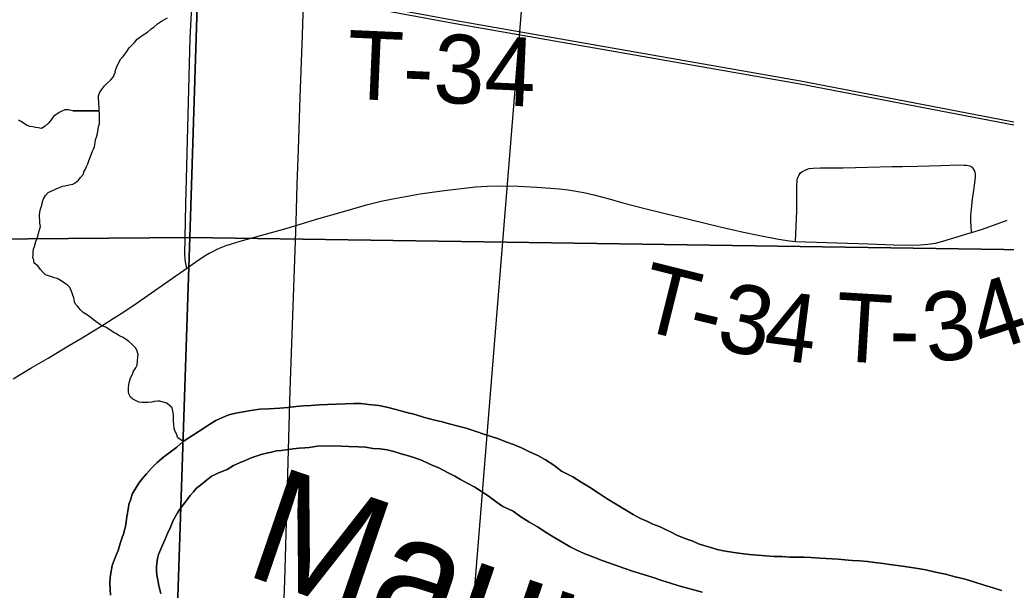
# Model space of a CAD drawing. Extents: x 2.4 to 73.1, y 4.5 to 25.6.
# Drawn here: x 44.0218 to 44.4296, y 22.4841 to 22.7197 of the extents above; entities that cross this region are included whole.
import ezdxf

# ---------------------------------------------------------------- set-up
doc = ezdxf.new("R2010")
doc.units = 0
for name, color, linetype in [('GM_X_Major_River', 7, 'Continuous'), ('GM_X_Major_River_Text', 7, 'Continuous'), ('GM_X_Minor_River', 7, 'Continuous'), ('GM_X_Rail_Line', 7, 'Continuous'), ('GM_X_Section', 7, 'Continuous'), ('GM_X_Township_Road', 7, 'Continuous'), ('GM_X_Township_Road_Text', 7, 'Continuous'), ('GM_X_US_Route', 7, 'Continuous')]:
    doc.layers.add(name, color=color, linetype=linetype)

msp = doc.modelspace()

# ---------------------------------------------------------------- linework, layer by layer
at = {"layer": 'GM_X_Major_River'}
for points in [[(44.42759, 22.48406), (44.42418, 22.48507), (44.4204, 22.48627), (44.41661, 22.48747), (44.41264, 22.48867), (44.40847, 22.48969), (44.40449, 22.4907), (44.40032, 22.49153), (44.39634, 22.49254), (44.39217, 22.49318), (44.38666, 22.49402), (44.38249, 22.49466), (44.37869, 22.4951), (44.37528, 22.49553), (44.37224, 22.49596), (44.36901, 22.4962), (44.36597, 22.49644), (44.36293, 22.49668), (44.36008, 22.49691), (44.35762, 22.49714), (44.35514, 22.49718), (44.35248, 22.49742), (44.34887, 22.49766), (44.34602, 22.49771), (44.34317, 22.49775), (44.34013, 22.4978), (44.3369, 22.49804), (44.33367, 22.49809), (44.33025, 22.49834), (44.32683, 22.49858), (44.32341, 22.49883), (44.31999, 22.49926), (44.31696, 22.49969), (44.31278, 22.50033), (44.31013, 22.50094), (44.30748, 22.50174), (44.30464, 22.50255), (44.30237, 22.50334), (44.3001, 22.50433), (44.29802, 22.50512), (44.29575, 22.50592), (44.29349, 22.5069), (44.29103, 22.50808), (44.28877, 22.50926), (44.2865, 22.51024), (44.28348, 22.51143), (44.28102, 22.51261), (44.27838, 22.51379), (44.27536, 22.51536), (44.26462, 22.5218), (44.26086, 22.52433), (44.25728, 22.52667), (44.25389, 22.52881), (44.2505, 22.53095), (44.24578, 22.53331), (44.24259, 22.53583), (44.2392, 22.53797), (44.236, 22.53974), (44.2326, 22.54131), (44.2292, 22.54288), (44.22599, 22.54426), (44.22277, 22.54546), (44.21975, 22.54664), (44.21672, 22.54764), (44.21369, 22.54864), (44.21048, 22.54964), (44.20631, 22.55104), (44.20309, 22.55185), (44.19987, 22.55266), (44.19647, 22.55366), (44.19286, 22.55448), (44.18908, 22.55549), (44.18529, 22.55669), (44.18131, 22.5577), (44.17734, 22.55872), (44.17355, 22.55973), (44.17033, 22.56035), (44.16596, 22.5608), (44.16292, 22.56123), (44.15988, 22.56127), (44.15645, 22.56114), (44.15284, 22.56101), (44.14903, 22.56088), (44.14561, 22.56074), (44.14237, 22.56041), (44.13913, 22.56027), (44.13609, 22.55994), (44.13266, 22.55962), (44.12942, 22.55929), (44.12485, 22.55898), (44.12104, 22.55885)], [(44.12104, 22.55885), (44.12485, 22.55898), (44.12942, 22.55929), (44.13266, 22.55962), (44.13609, 22.55994), (44.13913, 22.56027), (44.14237, 22.56041), (44.14561, 22.56074), (44.14903, 22.56088), (44.15284, 22.56101), (44.15645, 22.56114), (44.15988, 22.56127), (44.16292, 22.56123), (44.16596, 22.5608), (44.17033, 22.56035), (44.17355, 22.55973), (44.17734, 22.55872), (44.18131, 22.5577), (44.18529, 22.55669), (44.18908, 22.55549), (44.19286, 22.55448), (44.19647, 22.55366), (44.19987, 22.55266), (44.20309, 22.55185), (44.20631, 22.55104), (44.21048, 22.54964), (44.21369, 22.54864), (44.21672, 22.54764), (44.21975, 22.54664), (44.22277, 22.54546), (44.22599, 22.54426), (44.2292, 22.54288), (44.2326, 22.54131), (44.236, 22.53974), (44.2392, 22.53797), (44.24259, 22.53583), (44.24578, 22.53331), (44.2505, 22.53095), (44.25389, 22.52881), (44.25728, 22.52667), (44.26086, 22.52433), (44.26462, 22.5218), (44.27536, 22.51536), (44.27838, 22.51379), (44.28102, 22.51261), (44.28348, 22.51143), (44.2865, 22.51024), (44.28877, 22.50926), (44.29103, 22.50808), (44.29349, 22.5069), (44.29575, 22.50592), (44.29802, 22.50512), (44.3001, 22.50433), (44.30237, 22.50334), (44.30464, 22.50255), (44.30748, 22.50174), (44.31013, 22.50094), (44.31278, 22.50033), (44.31696, 22.49969), (44.31999, 22.49926), (44.32341, 22.49883), (44.32683, 22.49858), (44.33025, 22.49834), (44.33367, 22.49809), (44.3369, 22.49804), (44.34013, 22.4978), (44.34317, 22.49775), (44.34602, 22.49771), (44.34887, 22.49766), (44.35248, 22.49742), (44.35514, 22.49718), (44.35762, 22.49714), (44.36008, 22.49691), (44.36293, 22.49668), (44.36597, 22.49644), (44.36901, 22.4962), (44.37224, 22.49596), (44.37528, 22.49553), (44.37869, 22.4951), (44.38249, 22.49466), (44.38666, 22.49402), (44.39217, 22.49318), (44.39634, 22.49254), (44.40032, 22.49153), (44.40449, 22.4907), (44.40847, 22.48969), (44.41264, 22.48867), (44.41661, 22.48747), (44.4204, 22.48627), (44.42418, 22.48507), (44.42759, 22.48406)], [(44.12104, 22.55885), (44.11742, 22.55834), (44.11418, 22.55782), (44.11113, 22.5573), (44.10827, 22.55658), (44.10559, 22.55549), (44.1029, 22.5542), (44.10041, 22.55272), (44.09791, 22.55105), (44.08945, 22.54548), (44.08676, 22.54324), (44.08406, 22.5412), (44.08137, 22.53915), (44.07867, 22.53691), (44.07635, 22.53448), (44.07422, 22.53223), (44.07228, 22.52998), (44.07073, 22.52792), (44.06955, 22.52585), (44.06838, 22.52378), (44.06758, 22.52132), (44.06699, 22.51962), (44.06677, 22.51829), (44.06656, 22.51696), (44.06635, 22.51583), (44.06614, 22.5145), (44.06593, 22.51317), (44.06572, 22.51166), (44.06551, 22.51033), (44.06511, 22.50901), (44.0649, 22.50768), (44.0643, 22.50636), (44.0637, 22.50428), (44.0631, 22.50239), (44.0625, 22.5005), (44.06171, 22.49861), (44.06092, 22.49653), (44.06012, 22.49427), (44.0597, 22.4918), (44.05928, 22.48953), (44.05905, 22.48687), (44.05921, 22.48459), (44.05936, 22.48212)], [(44.05936, 22.48212), (44.05921, 22.48459), (44.05905, 22.48687), (44.05928, 22.48953), (44.0597, 22.4918), (44.06012, 22.49427), (44.06092, 22.49653), (44.06171, 22.49861), (44.0625, 22.5005), (44.0631, 22.50239), (44.0637, 22.50428), (44.0643, 22.50636), (44.0649, 22.50768), (44.06511, 22.50901), (44.06551, 22.51033), (44.06572, 22.51166), (44.06593, 22.51317), (44.06614, 22.5145), (44.06635, 22.51583), (44.06656, 22.51696), (44.06677, 22.51829), (44.06699, 22.51962), (44.06758, 22.52132), (44.06838, 22.52378), (44.06955, 22.52585), (44.07073, 22.52792), (44.07228, 22.52998), (44.07422, 22.53223), (44.07635, 22.53448), (44.07867, 22.53691), (44.08137, 22.53915), (44.08406, 22.5412), (44.08676, 22.54324), (44.08945, 22.54548), (44.09791, 22.55105), (44.10041, 22.55272), (44.1029, 22.5542), (44.10559, 22.55549), (44.10827, 22.55658), (44.11113, 22.5573), (44.11418, 22.55782), (44.11742, 22.55834), (44.12104, 22.55885)], [(44.0801, 22.48274), (44.07956, 22.48484), (44.07921, 22.48674), (44.07886, 22.48846), (44.0785, 22.49017), (44.07834, 22.49208), (44.07837, 22.49378), (44.07858, 22.4953), (44.0788, 22.4972), (44.07921, 22.4989), (44.08, 22.50079), (44.08079, 22.50268), (44.08178, 22.50494), (44.08296, 22.50758), (44.08414, 22.51022), (44.08533, 22.51287), (44.08709, 22.51607), (44.08845, 22.51814), (44.09, 22.52001), (44.09117, 22.5217), (44.09234, 22.52321), (44.09369, 22.5247), (44.09485, 22.52621), (44.09659, 22.52751), (44.0989, 22.52937), (44.10102, 22.53105), (44.1037, 22.53253), (44.10753, 22.53398), (44.11022, 22.53565), (44.11271, 22.53675), (44.11501, 22.53767), (44.11749, 22.53877), (44.1196, 22.53949), (44.1217, 22.54022), (44.1238, 22.54076), (44.1259, 22.5411), (44.128, 22.54164), (44.1299, 22.5418), (44.132, 22.54215), (44.13486, 22.54248), (44.13734, 22.54282), (44.13962, 22.54297), (44.14153, 22.54313), (44.14324, 22.5433), (44.14477, 22.54365), (44.15162, 22.54373), (44.15485, 22.54368), (44.15789, 22.54344), (44.16188, 22.54338), (44.16492, 22.54314), (44.16776, 22.54272), (44.1708, 22.54248), (44.17365, 22.54205), (44.17649, 22.54144), (44.17952, 22.54044), (44.18255, 22.53963), (44.18558, 22.53864), (44.18823, 22.53764), (44.19049, 22.53666), (44.19257, 22.53567), (44.19503, 22.53469), (44.19691, 22.53371), (44.19918, 22.53253), (44.20163, 22.53116), (44.20408, 22.52979), (44.2071, 22.52822), (44.20992, 22.52666), (44.21294, 22.52471), (44.21595, 22.52276), (44.21877, 22.52063), (44.22159, 22.51868), (44.22574, 22.51672), (44.22894, 22.51439), (44.23233, 22.51243), (44.23591, 22.51028), (44.23949, 22.50795), (44.24307, 22.5058), (44.24627, 22.50385), (44.24929, 22.50209), (44.25212, 22.50072), (44.25514, 22.49934), (44.25873, 22.49795), (44.26251, 22.49637), (44.26762, 22.49458), (44.27159, 22.49319), (44.27556, 22.4918), (44.27973, 22.49059), (44.2837, 22.48939), (44.2873, 22.48819), (44.29089, 22.48699), (44.2943, 22.48599), (44.2979, 22.48498), (44.30093, 22.48417), (44.30396, 22.48336)], [(44.30396, 22.48336), (44.30093, 22.48417), (44.2979, 22.48498), (44.2943, 22.48599), (44.29089, 22.48699), (44.2873, 22.48819), (44.2837, 22.48939), (44.27973, 22.49059), (44.27556, 22.4918), (44.27159, 22.49319), (44.26762, 22.49458), (44.26251, 22.49637), (44.25873, 22.49795), (44.25514, 22.49934), (44.25212, 22.50072), (44.24929, 22.50209), (44.24627, 22.50385), (44.24307, 22.5058), (44.23949, 22.50795), (44.23591, 22.51028), (44.23233, 22.51243), (44.22894, 22.51439), (44.22574, 22.51672), (44.22159, 22.51868), (44.21877, 22.52063), (44.21595, 22.52276), (44.21294, 22.52471), (44.20992, 22.52666), (44.2071, 22.52822), (44.20408, 22.52979), (44.20163, 22.53116), (44.19918, 22.53253), (44.19691, 22.53371), (44.19503, 22.53469), (44.19257, 22.53567), (44.19049, 22.53666), (44.18823, 22.53764), (44.18558, 22.53864), (44.18255, 22.53963), (44.17952, 22.54044), (44.17649, 22.54144), (44.17365, 22.54205), (44.1708, 22.54248), (44.16776, 22.54272), (44.16492, 22.54314), (44.16188, 22.54338), (44.15789, 22.54344), (44.15485, 22.54368), (44.15162, 22.54373), (44.14477, 22.54365), (44.14324, 22.5433), (44.14153, 22.54313), (44.13962, 22.54297), (44.13734, 22.54282), (44.13486, 22.54248), (44.132, 22.54215), (44.1299, 22.5418), (44.128, 22.54164), (44.1259, 22.5411), (44.1238, 22.54076), (44.1217, 22.54022), (44.1196, 22.53949), (44.11749, 22.53877), (44.11501, 22.53767), (44.11271, 22.53675), (44.11022, 22.53565), (44.10753, 22.53398), (44.1037, 22.53253), (44.10102, 22.53105), (44.0989, 22.52937), (44.09659, 22.52751), (44.09485, 22.52621), (44.09369, 22.5247), (44.09234, 22.52321), (44.09117, 22.5217), (44.09, 22.52001), (44.08845, 22.51814), (44.08709, 22.51607), (44.08533, 22.51287), (44.08414, 22.51022), (44.08296, 22.50758), (44.08178, 22.50494), (44.08079, 22.50268), (44.08, 22.50079), (44.07921, 22.4989), (44.0788, 22.4972), (44.07858, 22.4953), (44.07837, 22.49378), (44.07834, 22.49208), (44.0785, 22.49017), (44.07886, 22.48846), (44.07921, 22.48674), (44.07956, 22.48484), (44.0801, 22.48274)]]:
    msp.add_lwpolyline(points, dxfattribs=at)
at = {"layer": 'GM_X_Minor_River'}
for points in [[(44.03957, 22.65097), (44.04053, 22.65114), (44.04224, 22.6515), (44.04377, 22.65185), (44.04473, 22.65241), (44.04608, 22.65353), (44.04685, 22.65446), (44.04821, 22.65596), (44.04841, 22.65691), (44.049, 22.65804), (44.0494, 22.65917), (44.04999, 22.6603), (44.05039, 22.66144), (44.05197, 22.6654), (44.05237, 22.66635), (44.05276, 22.66729), (44.05298, 22.669), (44.05319, 22.67013), (44.05358, 22.67127), (44.05399, 22.67278), (44.05421, 22.67449), (44.05441, 22.67562), (44.05481, 22.67676), (44.05483, 22.67809), (44.05486, 22.6798), (44.05488, 22.68094), (44.05471, 22.68208), (44.05473, 22.68379), (44.05456, 22.68474), (44.05457, 22.68588), (44.05441, 22.68721), (44.05442, 22.68835), (44.05502, 22.68987), (44.0558, 22.69099), (44.05677, 22.69231), (44.05793, 22.69362), (44.05947, 22.69492), (44.06044, 22.69605), (44.06084, 22.69699), (44.06123, 22.69794), (44.06144, 22.69888), (44.06183, 22.70002), (44.06223, 22.70096), (44.0636, 22.7036), (44.06457, 22.70453), (44.06534, 22.70547), (44.06612, 22.7066), (44.0671, 22.7081), (44.06826, 22.70941), (44.06922, 22.71035), (44.07039, 22.71166), (44.07135, 22.71241), (44.07289, 22.71352), (44.07462, 22.71463), (44.07616, 22.71594), (44.07731, 22.71668), (44.07885, 22.71799), (44.08039, 22.7191), (44.08135, 22.71966), (44.08289, 22.72058)], [(44.04386, 22.68206), (44.05471, 22.68208), (44.04311, 22.68226), (44.04197, 22.68247), (44.04045, 22.6825), (44.0393, 22.68194), (44.03815, 22.68139), (44.0368, 22.68046), (44.03584, 22.67972), (44.03487, 22.6784), (44.03371, 22.67709), (44.03235, 22.67578), (44.03082, 22.67486), (44.02949, 22.67507), (44.02835, 22.67528), (44.02722, 22.67549), (44.02608, 22.67569), (44.02494, 22.67609), (44.02344, 22.67707), (44.02249, 22.67765), (44.02136, 22.67824)], [(44.08945, 22.54548), (44.08719, 22.54704), (44.08665, 22.54876), (44.0861, 22.54972), (44.08573, 22.55086), (44.08557, 22.55257), (44.0854, 22.55391), (44.08542, 22.55524), (44.08544, 22.55619), (44.08526, 22.55733), (44.08492, 22.55942), (44.08267, 22.56136), (44.08115, 22.56176), (44.07982, 22.56217), (44.07887, 22.56218), (44.07735, 22.56201), (44.0764, 22.56184), (44.07487, 22.56167), (44.07392, 22.56169), (44.0724, 22.56171), (44.07126, 22.56173), (44.06994, 22.56232), (44.06862, 22.5631), (44.06768, 22.56388), (44.06694, 22.56522), (44.06677, 22.56617), (44.06679, 22.56788), (44.067, 22.56902), (44.06721, 22.57035), (44.06762, 22.57186), (44.0684, 22.57337), (44.0688, 22.57431), (44.06977, 22.57601), (44.07036, 22.57714), (44.07058, 22.57884), (44.07061, 22.58055), (44.07081, 22.5815), (44.07027, 22.58322), (44.06971, 22.58418), (44.06821, 22.58572), (44.0669, 22.58688), (44.06596, 22.58747), (44.06464, 22.58844), (44.06313, 22.58922), (44.06163, 22.5902), (44.06068, 22.59059), (44.05918, 22.59156), (44.05748, 22.59273), (44.05616, 22.59313), (44.05522, 22.59372), (44.05428, 22.59449), (44.05334, 22.59508), (44.0524, 22.59585), (44.05071, 22.59721), (44.0492, 22.59818), (44.04807, 22.59877), (44.04676, 22.60012), (44.04583, 22.60128), (44.04489, 22.60224), (44.04453, 22.6032), (44.04417, 22.60491), (44.04363, 22.60644), (44.04308, 22.60797), (44.04253, 22.60912), (44.0414, 22.61028), (44.0399, 22.61125), (44.03896, 22.61184), (44.03726, 22.61281), (44.03613, 22.61321), (44.03518, 22.61361), (44.03367, 22.61401), (44.03253, 22.61441), (44.03159, 22.61537), (44.03047, 22.61653), (44.02935, 22.61807), (44.02785, 22.61923), (44.02768, 22.62038), (44.02732, 22.62152), (44.02734, 22.62266), (44.02735, 22.6238), (44.02756, 22.62494), (44.02796, 22.62607), (44.02856, 22.62815), (44.02916, 22.62985), (44.02957, 22.63156), (44.03037, 22.63439), (44.0302, 22.63573), (44.03022, 22.63706), (44.03005, 22.6382), (44.03007, 22.63915), (44.03029, 22.64105), (44.03069, 22.64237), (44.03109, 22.64369), (44.03129, 22.64464), (44.03169, 22.64577), (44.03247, 22.64709), (44.03364, 22.6484), (44.03517, 22.64914), (44.03689, 22.64987), (44.03861, 22.6506), (44.03957, 22.65097)]]:
    msp.add_lwpolyline(points, dxfattribs=at)
at = {"layer": 'GM_X_Rail_Line'}
for points in [[(44.01624, 21.85997), (44.07076, 21.95948), (44.11421, 22.04032), (44.14593, 22.09204), (44.16895, 22.13725), (44.18025, 22.17245), (44.18677, 22.20331), (44.19155, 22.24113), (44.20241, 22.39195), (44.23022, 22.73533), (44.25279, 22.99625)], [(43.10049, 22.82014), (43.59444, 22.77983), (43.70527, 22.77106), (43.84337, 22.76074), (44.04881, 22.74253), (44.09264, 22.73846), (44.202, 22.71816), (44.34439, 22.69329), (44.57635, 22.64874), (44.598, 22.64503), (44.61841, 22.64255), (44.63758, 22.64008), (44.65552, 22.6376), (44.6716, 22.6376), (44.69696, 22.63884), (44.72294, 22.64131), (44.7749, 22.65183)], [(43.10059, 22.82138), (43.5965, 22.78107), (43.70538, 22.77237), (43.84347, 22.76198), (44.04953, 22.74407), (44.09282, 22.73969), (44.20223, 22.71947), (44.34462, 22.69451), (44.57657, 22.64996), (44.59818, 22.64626), (44.61856, 22.64379), (44.63775, 22.64131), (44.65561, 22.63884), (44.67157, 22.63884), (44.69688, 22.64008), (44.72276, 22.64254), (44.77464, 22.65305)]]:
    msp.add_lwpolyline(points, dxfattribs=at)
at = {"layer": 'GM_X_Section'}
for points in [[(44.10795, 23.12864), (44.09218, 22.62982), (43.8414, 22.62778), (43.59269, 22.64124), (43.60452, 23.14206)], [(44.5837, 23.12325), (44.57812, 22.62268), (44.09218, 22.62982), (44.10795, 23.12864)], [(44.09218, 22.62982), (44.07537, 22.12704), (43.57605, 22.13732), (43.59269, 22.64124), (43.8414, 22.62778)], [(44.57812, 22.62268), (44.57426, 22.12264), (44.07537, 22.12704), (44.09218, 22.62982)]]:
    msp.add_lwpolyline(points, close=True, dxfattribs=at)
at = {"layer": 'GM_X_Township_Road'}
for points in [[(44.09085, 22.61712), (44.09038, 22.61976), (44.09019, 22.62101), (44.09008, 22.62293), (44.0905, 22.64338), (44.09235, 22.7122), (44.09779, 22.81668), (44.09882, 22.84058), (44.09957, 22.86356), (44.1001, 22.88188), (44.10122, 22.92227), (44.10231, 22.96733), (44.10644, 23.12351)], [(44.34505, 22.65691), (44.34587, 22.65737), (44.34678, 22.65778), (44.34766, 22.6581), (44.34819, 22.65825), (44.34972, 22.65849), (44.35282, 22.65865), (44.36216, 22.65862), (44.3824, 22.65907), (44.38675, 22.65919), (44.39297, 22.65921), (44.40262, 22.65951), (44.41008, 22.65976), (44.4122, 22.65971), (44.41318, 22.65969), (44.41391, 22.65959), (44.41461, 22.6594), (44.41505, 22.65918), (44.41545, 22.65889)], [(44.34254, 22.62812), (44.34299, 22.64087), (44.34307, 22.65111), (44.34323, 22.6533), (44.34335, 22.65413), (44.34352, 22.65487), (44.34382, 22.65547), (44.34425, 22.65609), (44.34461, 22.65648), (44.34505, 22.65691)], [(44.41526, 22.63187), (44.4151, 22.63459), (44.41499, 22.63643), (44.41497, 22.6389), (44.4152, 22.64167), (44.4157, 22.64566), (44.4162, 22.64933), (44.4166, 22.65239), (44.41685, 22.65483), (44.41682, 22.65605), (44.41671, 22.65664), (44.41642, 22.65751), (44.41623, 22.65789), (44.41601, 22.65823), (44.41575, 22.65854), (44.41545, 22.65889)], [(44.09085, 22.61712), (44.09466, 22.61969), (44.09649, 22.62102), (44.0987, 22.62245), (44.10018, 22.62335), (44.10189, 22.62421), (44.10324, 22.62487), (44.10464, 22.62547), (44.10586, 22.626), (44.10722, 22.62654), (44.1094, 22.62724), (44.11291, 22.62829), (44.121, 22.63053), (44.13238, 22.63373), (44.1455, 22.63763), (44.15087, 22.63921), (44.15714, 22.64101), (44.16523, 22.64324), (44.17123, 22.64479), (44.17669, 22.64597), (44.18739, 22.64782), (44.19631, 22.64911), (44.21019, 22.65072), (44.21513, 22.65104), (44.2204, 22.65111), (44.22784, 22.65096), (44.2356, 22.65058), (44.24489, 22.64997), (44.24858, 22.64955), (44.25498, 22.64843), (44.2592, 22.64747), (44.26551, 22.64582), (44.27118, 22.64417), (44.28019, 22.64173), (44.28807, 22.63987), (44.29895, 22.63724), (44.31135, 22.63427), (44.32105, 22.63199), (44.32775, 22.63058), (44.3354, 22.62911), (44.34004, 22.62841), (44.34254, 22.62812)], [(44.41526, 22.63187), (44.41976, 22.6333), (44.43002, 22.63697)], [(44.34254, 22.62812), (44.37261, 22.62714), (44.38318, 22.62677), (44.38973, 22.62664), (44.39411, 22.62674), (44.39723, 22.62702), (44.40034, 22.62751), (44.40339, 22.62824), (44.41115, 22.63058), (44.41293, 22.63113), (44.41526, 22.63187)], [(44.01918, 22.57141), (44.0269, 22.57607), (44.03357, 22.58003), (44.04235, 22.58527), (44.0477, 22.58843), (44.0517, 22.59082), (44.05622, 22.59356), (44.06092, 22.59659), (44.06221, 22.59745), (44.06377, 22.59845), (44.06899, 22.60181), (44.09085, 22.61712)]]:
    msp.add_lwpolyline(points, dxfattribs=at)
at = {"layer": 'GM_X_US_Route'}
msp.add_lwpolyline([(44.13036, 22.45764), (44.13141, 22.48809), (44.13222, 22.517), (44.13277, 22.5372), (44.13362, 22.56672), (44.13605, 22.636), (44.13658, 22.65185), (44.13708, 22.66614), (44.13772, 22.68759), (44.13866, 22.71337), (44.13894, 22.72239), (44.13956, 22.73623)], dxfattribs=at)

# ---------------------------------------------------------------- texts
at = {"layer": 'GM_X_Major_River_Text'}
msp.add_text('Maumee', height=0.047373, rotation=341.0484, dxfattribs=at).set_placement((44.11385, 22.49085))
at = {"layer": 'GM_X_Township_Road_Text'}
for s, height, rotation, p in [('T-34', 0.028409, 357.5258, (44.15658, 22.68716)), ('T', 0.02841, 345.9929, (44.27595, 22.59234)), ('3', 0.02841, 347.9887, (44.30895, 22.58419)), ('4', 0.02841, 18.0718, (44.41997, 22.58147)), ('4', 0.02841, 352.6887, (44.32857, 22.58012)), ('T', 0.02841, 356.5609, (44.35829, 22.57893)), ('3', 0.02841, 7.8794, (44.39727, 22.57783)), ('-', 0.02841, 346.3005, (44.29673, 22.58716)), ('-', 0.02841, 359.6822, (44.38119, 22.57761))]:
    msp.add_text(s, height=height, rotation=rotation, dxfattribs=at).set_placement(p)

doc.saveas('drawing.dxf')
